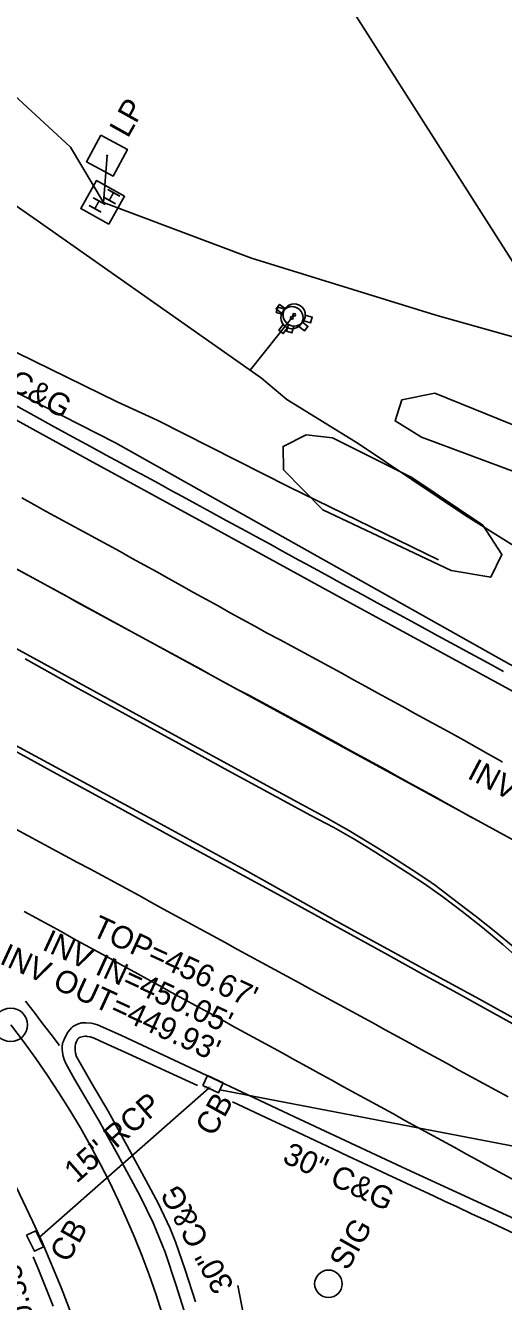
# Model space of a CAD drawing. Extents: x 2074109 to 2077820, y 741079 to 746031.
# Drawn here: x 2075780.7 to 2075865.9, y 743124.8 to 743352.5 of the extents above; entities that cross this region are included whole.
import ezdxf

# ---------------------------------------------------------------- set-up
doc = ezdxf.new("R2010")
doc.units = 0
for name, color, linetype in [('Exist Guardrail', 7, 'Continuous'), ('Exist Horizontal Alignment', 7, 'Continuous'), ('Exist Horizontal Alignment Point', 7, 'Continuous'), ('Exist Roads Curbs', 7, 'Continuous'), ('Exist Roads Curbs Text', 7, 'Continuous'), ('Exist Roads EOP', 7, 'Continuous'), ('Exist Roads EOT', 7, 'Continuous'), ('Exist Structure Minor Catch Basin', 7, 'Continuous'), ('Exist Structure Minor Catch Basin Cogo Comment', 7, 'Continuous'), ('Exist Structure Minor Catch Basin Text', 7, 'Continuous'), ('Exist Structure Minor Catch Basin Top Elevation', 7, 'Continuous'), ('Exist Structure Minor Pipes RCP 15 Inch', 7, 'Continuous'), ('Exist Structure Minor Pipes RCP 15 Inch Invert', 7, 'Continuous'), ('Exist Structure Minor Pipes RCP 15 Inch Text', 7, 'Continuous'), ('Exist Structure Minor Pipes RCP 18 Inch', 7, 'Continuous'), ('Exist Structure Minor Pipes RCP 18 Inch Invert', 7, 'Continuous'), ('Exist Structure Minor Pipes RCP 42 Inch', 7, 'Continuous'), ('Exist Utilities Other Pole CELL', 7, 'Continuous'), ('Exist Utilities Other Pole Text', 7, 'Continuous'), ('Exist Utilities Other Pole With Base CELL', 7, 'Continuous'), ('Exist Utilities Power Hand Hole CELL', 7, 'Continuous'), ('Exist Utilities Power UG Cable SUE LOS B', 7, 'Continuous'), ('Exist Utilities Telephone UG Conduit SUE LOS B', 7, 'Continuous'), ('Exist Utilities Water Fire Hydrant CELL', 7, 'Continuous'), ('Exist Utilities Water UG Line SUE LOS B', 7, 'Continuous'), ('Exist Vegetation Hedge Row', 7, 'Continuous'), ('Exist Vegetation Woods Line', 7, 'Continuous')]:
    doc.layers.add(name, color=color, linetype=linetype)

msp = doc.modelspace()

# ---------------------------------------------------------------- linework, layer by layer
at = {"layer": 'Exist Guardrail'}
for points in [[(2075675.59, 743346.34), (2075704.44, 743331.16), (2075721.66, 743322.46), (2075751.09, 743307.88), (2075776.14, 743295.58), (2075797.03, 743285.32), (2075804.16, 743282.07), (2075827.75, 743270.09), (2075854.36, 743257.13)], [(2075818.55, 743127.63), (2075821.54, 743112.22), (2075823.42, 743098.73), (2075825.37, 743085.16), (2075826, 743072.27), (2075824.72, 743057.87), (2075822.77, 743044.3), (2075820.33, 743031.25), (2075816.82, 743018.74), (2075812.73, 743007.04), (2075808.19, 742997.43), (2075803.67, 742987.87), (2075797.76, 742977.66), (2075790.74, 742967.75), (2075781.76, 742956.63), (2075771.34, 742946.47), (2075759.62, 742936.27), (2075748.63, 742927.97), (2075736.51, 742921.02), (2075723.98, 742914.65), (2075708.87, 742908.66), (2075699.81, 742905.26), (2075690.49, 742902.34)]]:
    msp.add_lwpolyline(points, dxfattribs=at)
at = {"layer": 'Exist Horizontal Alignment'}
msp.add_line((2074769.18, 743807.11), (2075920.37, 743178.35), dxfattribs=at)
msp.add_arc((2075650.14, 743074.36), 162.2, 154.1155, 37.9648, dxfattribs=at)
at = {"layer": 'Exist Horizontal Alignment Point'}
msp.add_circle((2075778.01, 743174.14), 3, dxfattribs=at)
at = {"layer": 'Exist Roads Curbs'}
for points in [[(2075778.26, 743285.02), (2075782.16, 743282.88), (2075785.79, 743280.89), (2075789.15, 743279.05), (2075792.25, 743277.37), (2075795.07, 743275.83), (2075797.62, 743274.45), (2075799.99, 743273.17), (2075802.27, 743271.94), (2075804.46, 743270.74), (2075806.55, 743269.6), (2075808.7, 743268.42), (2075811.07, 743267.12), (2075813.65, 743265.71), (2075816.45, 743264.19), (2075819.25, 743262.66), (2075821.87, 743261.24), (2075824.29, 743259.92), (2075826.52, 743258.7), (2075828.8, 743257.46), (2075831.35, 743256.06), (2075834.19, 743254.52), (2075837.3, 743252.82), (2075840.59, 743251.02), (2075843.95, 743249.19), (2075847.38, 743247.32), (2075850.87, 743245.4), (2075854.25, 743243.56), (2075857.3, 743241.89), (2075860.04, 743240.4), (2075862.47, 743239.09), (2075864.32, 743238.09), (2075865.94, 743237.21)], [(2075780.61, 743239.45), (2075790.07, 743234.2), (2075799.23, 743229.15), (2075808.01, 743224.34), (2075816.78, 743219.54), (2075825.3, 743214.88), (2075831.58, 743211.51), (2075835.65, 743209.38), (2075839.42, 743207.22), (2075843.15, 743204.9), (2075846.3, 743202.9), (2075848.92, 743201.22), (2075851.82, 743199.28), (2075855.11, 743197), (2075858.58, 743194.39), (2075862.18, 743191.49), (2075865.81, 743188.46), (2075869.46, 743185.29)], [(2075869.27, 743174.52), (2075861.66, 743178.69), (2075853.34, 743183.24), (2075844.63, 743188), (2075836.05, 743192.73), (2075827.78, 743197.35), (2075819.77, 743201.81), (2075811.96, 743206.1), (2075804.1, 743210.37), (2075796.08, 743214.71), (2075787.48, 743219.36), (2075778.16, 743224.43)], [(2075811.34, 743163.3), (2075799.05, 743168.98), (2075793.94, 743171.31), (2075792.93, 743171.74), (2075792.2, 743171.99), (2075791.68, 743172.08), (2075791.48, 743172.1), (2075791.3, 743172.1), (2075791, 743172.06), (2075790.46, 743171.94), (2075790.37, 743171.91), (2075790.28, 743171.87), (2075790.21, 743171.82), (2075790.14, 743171.77), (2075790.07, 743171.71), (2075790.01, 743171.64), (2075789.91, 743171.5), (2075789.75, 743171.19), (2075789.68, 743171.03), (2075789.63, 743170.87), (2075789.59, 743170.71), (2075789.54, 743170.34), (2075789.55, 743169.53), (2075789.61, 743169.09), (2075789.78, 743168.44), (2075789.85, 743168.25), (2075792.49, 743163.64), (2075795.39, 743158.71), (2075799.15, 743151.9), (2075802.16, 743146.3), (2075804.3, 743142.33), (2075806.47, 743137.78), (2075807.45, 743135.38), (2075809.14, 743130.43), (2075810.99, 743124.68)], [(2075817.6, 743160.41), (2075824.57, 743157.13), (2075829.19, 743154.97), (2075832.48, 743153.42), (2075835.49, 743152.01), (2075838.25, 743150.72), (2075840.78, 743149.53), (2075843.13, 743148.43), (2075845.37, 743147.38), (2075847.54, 743146.36), (2075849.71, 743145.35), (2075851.76, 743144.4), (2075853.57, 743143.56), (2075855.44, 743142.68), (2075857.69, 743141.63), (2075860.25, 743140.43), (2075863.05, 743139.13), (2075865.82, 743137.84), (2075869, 743136.37)], [(2075785.61, 743123.94), (2075782.84, 743130.78), (2075782.04, 743132.71)]]:
    msp.add_lwpolyline(points, dxfattribs=at)
at = {"layer": 'Exist Roads EOP'}
for points in [[(2075671.47, 743340.84), (2075707.56, 743321.09), (2075723.47, 743312.47), (2075730.21, 743308.81), (2075743.71, 743301.44), (2075766.03, 743289.22), (2075790.82, 743275.61), (2075815.54, 743262.07), (2075837.82, 743249.91), (2075860.86, 743237.35), (2075880.58, 743226.64)], [(2075867.71, 743188.05), (2075864.55, 743190.68), (2075861.14, 743193.41), (2075857.93, 743195.87), (2075855.34, 743197.81), (2075853.79, 743198.98), (2075852.24, 743200.08), (2075849.63, 743201.82), (2075846.13, 743204.04), (2075841.95, 743206.62), (2075838.32, 743208.82), (2075836.45, 743209.92), (2075834.35, 743211.06), (2075829.96, 743213.44), (2075823.73, 743216.83), (2075816.08, 743221.02), (2075806.7, 743226.17), (2075795.28, 743232.41), (2075781.49, 743239.92), (2075765.03, 743248.9)], [(2075776.89, 743224.04), (2075786.29, 743218.9), (2075796.59, 743213.28), (2075807.01, 743207.6), (2075816.78, 743202.28), (2075826.39, 743197.04), (2075836.35, 743191.57), (2075845.33, 743186.62), (2075852.04, 743182.91), (2075857.73, 743179.77), (2075863.65, 743176.52), (2075869.89, 743173.08)], [(2075869.46, 743138.77), (2075848.65, 743148.4), (2075828.66, 743157.73), (2075810.97, 743166.02), (2075797.66, 743172.31), (2075793.49, 743174.14), (2075792.69, 743174.39), (2075792.39, 743174.44), (2075791.44, 743174.52), (2075791.01, 743174.51), (2075790.63, 743174.47), (2075790.27, 743174.39), (2075789.91, 743174.27), (2075789.56, 743174.1), (2075789.22, 743173.89), (2075789.05, 743173.77), (2075788.88, 743173.62), (2075788.55, 743173.25), (2075788.23, 743172.8), (2075787.64, 743171.72), (2075787.43, 743171.25), (2075787.29, 743170.84), (2075787.25, 743170.67), (2075787.21, 743170.37), (2075787.2, 743169.78), (2075787.25, 743169.18), (2075787.37, 743168.57), (2075787.56, 743167.94), (2075787.83, 743167.26), (2075789.42, 743164.41), (2075793.72, 743157.09), (2075797.12, 743150.94), (2075801.12, 743143.54), (2075803.43, 743138.81), (2075805.59, 743133.55), (2075807.56, 743127.59), (2075809.19, 743122.31)], [(2075790.39, 743118.41), (2075787.01, 743127.25), (2075783.61, 743135.33), (2075781.94, 743139), (2075778.99, 743145.25)]]:
    msp.add_lwpolyline(points, dxfattribs=at)
at = {"layer": 'Exist Roads EOT'}
for points in [[(2075779.98, 743268.21), (2075782.17, 743267), (2075784.36, 743265.79), (2075786.54, 743264.58), (2075788.74, 743263.38), (2075790.93, 743262.19), (2075793.13, 743261), (2075795.33, 743259.81), (2075797.52, 743258.6), (2075799.71, 743257.39), (2075801.89, 743256.18), (2075804.08, 743254.97), (2075806.27, 743253.76), (2075808.45, 743252.55), (2075810.64, 743251.33), (2075812.83, 743250.12), (2075815.01, 743248.91), (2075817.2, 743247.7), (2075819.39, 743246.49), (2075821.58, 743245.28), (2075823.77, 743244.08), (2075825.98, 743242.91), (2075828.18, 743241.73), (2075830.39, 743240.55), (2075832.58, 743239.35), (2075834.77, 743238.15), (2075836.97, 743236.95), (2075839.16, 743235.75), (2075841.35, 743234.55), (2075843.54, 743233.35), (2075845.74, 743232.15), (2075847.93, 743230.94), (2075850.12, 743229.74), (2075852.31, 743228.54), (2075854.51, 743227.34), (2075856.7, 743226.14), (2075858.89, 743224.93), (2075861.07, 743223.71), (2075863.24, 743222.48), (2075865.42, 743221.25), (2075865.77, 743221.05)], [(2075778.88, 743255.61), (2075781.08, 743254.42), (2075783.27, 743253.23), (2075785.46, 743252.02), (2075787.65, 743250.81), (2075789.84, 743249.6), (2075792.03, 743248.4), (2075794.23, 743247.21), (2075796.42, 743246.01), (2075798.62, 743244.82), (2075800.82, 743243.63), (2075803.01, 743242.43), (2075805.21, 743241.24), (2075807.41, 743240.04), (2075809.6, 743238.85), (2075811.8, 743237.66), (2075814, 743236.46), (2075816.19, 743235.27), (2075818.39, 743234.08), (2075820.6, 743232.91), (2075822.81, 743231.74), (2075825.02, 743230.57), (2075827.22, 743229.38), (2075829.41, 743228.18), (2075831.6, 743226.98), (2075833.79, 743225.77), (2075835.98, 743224.57), (2075838.17, 743223.36), (2075840.37, 743222.16), (2075842.56, 743220.95), (2075844.75, 743219.75), (2075846.94, 743218.55), (2075849.13, 743217.34), (2075851.32, 743216.14), (2075853.51, 743214.93), (2075855.69, 743213.72), (2075857.88, 743212.5), (2075860.06, 743211.29), (2075860.64, 743210.97)], [(2075778.91, 743209.06), (2075781.12, 743207.88), (2075783.32, 743206.69), (2075785.52, 743205.51), (2075787.72, 743204.33), (2075789.92, 743203.14), (2075792.13, 743201.96), (2075794.33, 743200.77), (2075796.53, 743199.59), (2075798.73, 743198.41), (2075800.92, 743197.2), (2075803.11, 743195.99), (2075805.3, 743194.78), (2075807.49, 743193.58), (2075809.69, 743192.39), (2075811.88, 743191.19), (2075814.08, 743190), (2075816.28, 743188.81), (2075818.47, 743187.61), (2075820.67, 743186.42), (2075822.87, 743185.23), (2075825.06, 743184.03), (2075827.26, 743182.84), (2075829.46, 743181.65), (2075831.65, 743180.45), (2075833.85, 743179.26), (2075836.04, 743178.06), (2075838.24, 743176.86), (2075840.43, 743175.66), (2075842.63, 743174.47), (2075844.82, 743173.27), (2075847.01, 743172.07), (2075849.21, 743170.87), (2075851.4, 743169.67), (2075853.59, 743168.47), (2075855.79, 743167.27), (2075857.98, 743166.07), (2075860.18, 743164.87), (2075862.37, 743163.67), (2075864.56, 743162.47), (2075866.76, 743161.27)], [(2075868.1, 743146.28), (2075865.9, 743147.48), (2075863.71, 743148.68), (2075861.52, 743149.88), (2075859.32, 743151.08), (2075857.13, 743152.28), (2075854.94, 743153.48), (2075852.75, 743154.68), (2075850.56, 743155.88), (2075848.36, 743157.09), (2075846.17, 743158.29), (2075843.98, 743159.49), (2075841.79, 743160.69), (2075839.6, 743161.9), (2075837.4, 743163.1), (2075835.21, 743164.3), (2075833.02, 743165.5), (2075830.83, 743166.71), (2075828.64, 743167.91), (2075826.44, 743169.11), (2075824.25, 743170.31), (2075822.06, 743171.52), (2075819.87, 743172.72), (2075817.68, 743173.92), (2075815.49, 743175.12), (2075813.29, 743176.33), (2075811.1, 743177.53), (2075808.91, 743178.73), (2075806.72, 743179.93), (2075804.53, 743181.13), (2075802.33, 743182.34), (2075800.14, 743183.54), (2075797.95, 743184.75), (2075795.76, 743185.95), (2075793.57, 743187.16), (2075791.38, 743188.36), (2075789.19, 743189.57), (2075787, 743190.77), (2075784.81, 743191.98), (2075782.62, 743193.18), (2075780.43, 743194.39)], [(2075780.65, 743178.37), (2075782.18, 743176.39), (2075783.7, 743174.4), (2075785.22, 743172.42), (2075786.73, 743170.45)]]:
    msp.add_lwpolyline(points, dxfattribs=at)
at = {"layer": 'Exist Structure Minor Catch Basin'}
for points in [[(2075812.3, 743163.33), (2075815.1, 743162.02), (2075815.92, 743163.77), (2075813.11, 743165.08)], [(2075780.86, 743136.57), (2075782.24, 743133.73), (2075783.9, 743134.53), (2075782.53, 743137.38)]]:
    msp.add_lwpolyline(points, close=True, dxfattribs=at)
at = {"layer": 'Exist Structure Minor Pipes RCP 15 Inch'}
msp.add_line((2075783.13, 743136.23), (2075813.34, 743162.81), dxfattribs=at)
at = {"layer": 'Exist Structure Minor Pipes RCP 18 Inch'}
msp.add_line((2075815.33, 743162.56), (2075934.71, 743139.55), dxfattribs=at)
at = {"layer": 'Exist Structure Minor Pipes RCP 42 Inch'}
msp.add_line((2075746.8, 743500.04), (2075924.44, 743220.97), dxfattribs=at)
at = {"layer": 'Exist Utilities Other Pole CELL'}
msp.add_circle((2075834.71, 743127.91), 2.46, dxfattribs=at)
at = {"layer": 'Exist Utilities Other Pole With Base CELL'}
msp.add_line((2075795.21, 743329.29), (2075795.21, 743329.29), dxfattribs=at)
msp.add_lwpolyline([(2075794.09, 743332.96), (2075798.85, 743330.4), (2075796.29, 743325.65), (2075791.53, 743328.21), (2075794.09, 743332.96)], dxfattribs=at)
msp.add_circle((2075795.21, 743329.29), 0.0707, dxfattribs=at)
at = {"layer": 'Exist Utilities Power Hand Hole CELL'}
msp.add_line((2075794.6, 743320.93), (2075794.6, 743320.93), dxfattribs=at)
msp.add_lwpolyline([(2075795.53, 743317.03), (2075798.34, 743322.04), (2075793.33, 743324.85), (2075790.51, 743319.84), (2075795.53, 743317.03)], dxfattribs=at)
at = {"layer": 'Exist Utilities Power UG Cable SUE LOS B'}
msp.add_line((2075794.6, 743320.93), (2075795.22, 743329.34), dxfattribs=at)
for points in [[(2075533.27, 743615.97), (2075567.2, 743595.41), (2075714.24, 743498.15), (2075756.41, 743472.15), (2075744.73, 743436.84), (2075735.98, 743400.81), (2075736.7, 743379.57), (2075744.38, 743367.05), (2075761.28, 743352.67), (2075771.54, 743346.58), (2075788.66, 743330.79), (2075794.6, 743320.93)], [(2075794.6, 743320.93), (2075820.96, 743310.98), (2075853.85, 743300.79), (2075869.76, 743296.33), (2075889.77, 743293.7), (2075905.93, 743293.46), (2075922.25, 743293.74)]]:
    msp.add_lwpolyline(points, dxfattribs=at)
at = {"layer": 'Exist Utilities Telephone UG Conduit SUE LOS B'}
msp.add_lwpolyline([(2075672.89, 743341.39), (2075736.54, 743308.65), (2075796.69, 743278.05), (2075867.04, 743238.5), (2075921.9, 743209.46), (2075960.48, 743187.73), (2076008.51, 743166.58), (2076026.12, 743160.68), (2076048.83, 743145.45), (2076053.46, 743153.14), (2076083.51, 743134.83), (2076100.14, 743126.62), (2076153.6, 743096.75), (2076227.57, 743057.65), (2076265.35, 743038.75), (2076325.02, 743012.99), (2076370.03, 742993.2), (2076407.51, 742976.75), (2076444.05, 742959.06)], dxfattribs=at)
at = {"layer": 'Exist Utilities Water Fire Hydrant CELL'}
for p, q in [((2075828.6, 743300.86), (2075828.6, 743300.86)), ((2075828.2, 743300.36), (2075828.2, 743300.36))]:
    msp.add_line(p, q, dxfattribs=at)
for points in [[(2075826.38, 743301.13), (2075825.36, 743301.92), (2075825.99, 743302.73), (2075827.03, 743301.93)], [(2075826.63, 743300.92), (2075825.39, 743301.28), (2075825.68, 743302.27), (2075826.94, 743301.89)], [(2075830.29, 743299.83), (2075831.53, 743299.46), (2075831.82, 743300.44), (2075830.56, 743300.82)], [(2075826.62, 743299.17), (2075825.83, 743298.15), (2075826.64, 743297.52), (2075827.43, 743298.54)], [(2075827.57, 743299.18), (2075827.2, 743297.94), (2075828.19, 743297.65), (2075828.55, 743298.88)], [(2075829.4, 743298.78), (2075830.41, 743297.99), (2075831.04, 743298.8), (2075830.01, 743299.61)]]:
    msp.add_lwpolyline(points, dxfattribs=at)
for centre, radius in [((2075828.6, 743300.86), 1.98), ((2075828.2, 743300.36), 1.98), ((2075828.2, 743300.36), 0.243), ((2075828.6, 743300.86), 0.243)]:
    msp.add_circle(centre, radius, dxfattribs=at)
at = {"layer": 'Exist Utilities Water UG Line SUE LOS B'}
msp.add_line((2075828.2, 743300.36), (2075820.72, 743291.01), dxfattribs=at)
for points in [[(2074661.41, 743894.07), (2074669.03, 743889.86), (2074695.78, 743877.33), (2074733.5, 743856.32), (2074766.19, 743837.03), (2074806.52, 743814.12), (2074828.36, 743801.4), (2074869.77, 743778.77), (2075138.71, 743653.82), (2075174.59, 743638.37), (2075261.38, 743603.22), (2075296.53, 743589.33), (2075345.56, 743568.62), (2075373.37, 743552.36), (2075399.34, 743536.02), (2075447.19, 743500.05), (2075713.36, 743360.43), (2075744.72, 743342.27), (2075764.85, 743330.17), (2075782.75, 743317.7), (2075822.78, 743289.56)], [(2075822.78, 743289.56), (2075827.27, 743285.77), (2075840.04, 743277.92), (2075859.15, 743265.03), (2075885.55, 743248.54), (2075912.1, 743233.66), (2075938.18, 743219.55), (2075978.32, 743202.62), (2076004.37, 743190.72), (2076024.72, 743179.9), (2076058.28, 743162.37), (2076071.85, 743150.27), (2076099.45, 743125.15), (2076149.87, 743092.08), (2076225.21, 743053.38), (2076263, 743035.19), (2076322.41, 743007.95), (2076371.93, 742982.13), (2076406.73, 742964.12), (2076444.22, 742949.22), (2076483.69, 742930.03)]]:
    msp.add_lwpolyline(points, dxfattribs=at)
at = {"layer": 'Exist Vegetation Hedge Row'}
msp.add_lwpolyline([(2075835.43, 743278.92), (2075849.56, 743271.83), (2075862.28, 743263.31), (2075865.67, 743258.09), (2075863.68, 743254.02), (2075856.63, 743255.25), (2075833.68, 743266.07), (2075826.71, 743273.21), (2075826.62, 743277.39), (2075830.74, 743279.46), (2075835.43, 743278.92)], dxfattribs=at)
at = {"layer": 'Exist Vegetation Woods Line'}
msp.add_lwpolyline([(2075853.69, 743286.92), (2075871.88, 743279.51), (2075885.45, 743277.2), (2075895.9, 743280.6), (2075909.5, 743287.81), (2075917.69, 743288.56), (2075927.18, 743281.88), (2075928.29, 743266.6), (2075925.06, 743261.72), (2075915.96, 743266.79), (2075907.36, 743269.8), (2075908.92, 743261.19), (2075915.17, 743253.44), (2075913.49, 743247.77), (2075901.86, 743252.36), (2075891.56, 743262.89), (2075868.56, 743272.59), (2075851.33, 743279.05), (2075846.6, 743281.94), (2075847.79, 743285.7), (2075853.69, 743286.92)], dxfattribs=at)

# ---------------------------------------------------------------- texts
at = {"layer": 'Exist Roads Curbs Text'}
for rotation, p in [(331.2323, (2075769.11, 743292.32)), (334.8713, (2075826.29, 743149.7)), (118.3626, (2075817.95, 743127.56))]:
    msp.add_text('30" C&G', height=4, rotation=rotation, dxfattribs=at).set_placement(p)
at = {"layer": 'Exist Structure Minor Catch Basin Cogo Comment'}
msp.add_text('DEBRIS', height=0.25, dxfattribs=at).set_placement((2075812.55, 743162.83))
at = {"layer": 'Exist Structure Minor Catch Basin Text'}
for p in [(2075814.23, 743154.02), (2075788.27, 743131.49)]:
    msp.add_text('CB', height=4, rotation=60.742, dxfattribs=at).set_placement(p)
at = {"layer": 'Exist Structure Minor Catch Basin Top Elevation'}
msp.add_text("TOP=456.67'", height=4, rotation=335.2876, dxfattribs=at).set_placement((2075792.23, 743190.18))
at = {"layer": 'Exist Structure Minor Pipes RCP 15 Inch Invert'}
for s, rotation, p in [("INV IN=450.05'", 335.2876, (2075783.44, 743187.63)), ("INV OUT=450.55'", 104.3648, (2075789.83, 743091.83))]:
    msp.add_text(s, height=4, rotation=rotation, dxfattribs=at).set_placement(p)
at = {"layer": 'Exist Structure Minor Pipes RCP 15 Inch Text'}
msp.add_text('15" RCP', height=4, rotation=41.3416, dxfattribs=at).set_placement((2075789.77, 743145.74))
at = {"layer": 'Exist Structure Minor Pipes RCP 18 Inch Invert'}
for s, rotation, p in [("INV OUT=446.78'", 332.2545, (2075859.29, 743218.25)), ("INV OUT=449.93'", 335.2876, (2075775.85, 743185.16))]:
    msp.add_text(s, height=4, rotation=rotation, dxfattribs=at).set_placement(p)
at = {"layer": 'Exist Utilities Other Pole Text'}
for s, rotation, p in [('LP', 60.742, (2075798.92, 743332.27)), ('SIG', 60.5812, (2075838.14, 743130.11))]:
    msp.add_text(s, height=4, rotation=rotation, dxfattribs=at).set_placement(p)
at = {"layer": 'Exist Utilities Power Hand Hole CELL'}
for p in [(2075796.53, 743320.31), (2075793.95, 743318.82)]:
    msp.add_text('H', height=2.5, rotation=60.7411, dxfattribs=at).set_placement(p)

doc.saveas('drawing.dxf')
